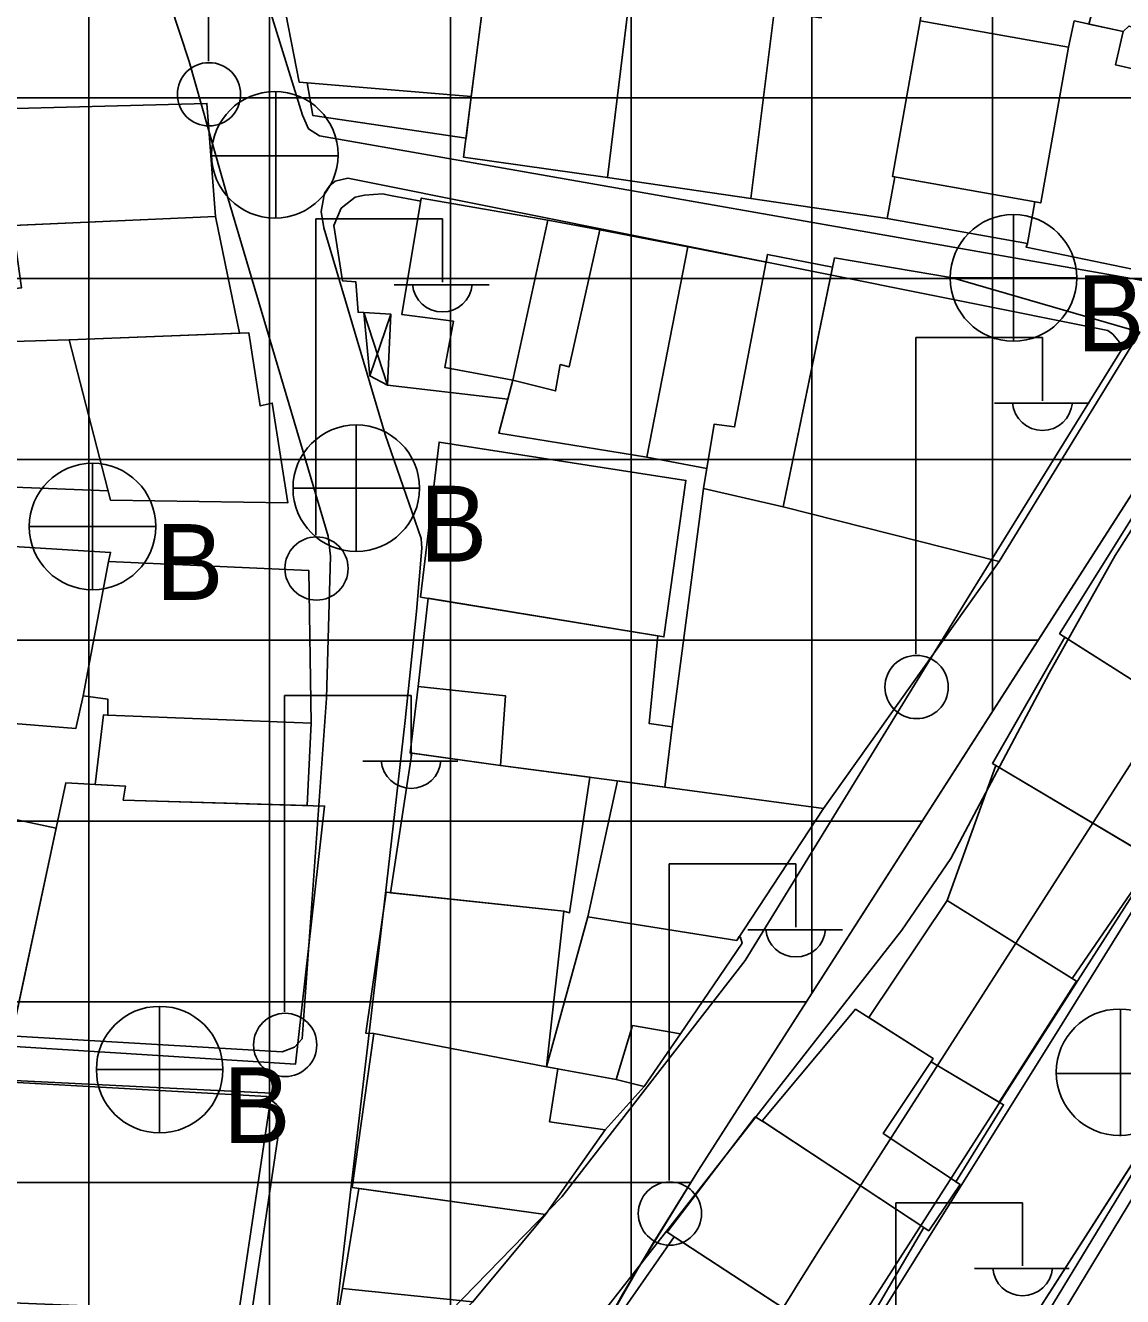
# Model space of a CAD drawing. Extents: x 417997 to 421451, y 4451742 to 4455216.
# Drawn here: x 419348.1 to 419408.8, y 4452924.2 to 4452994.6 of the extents above; entities that cross this region are included whole.
import ezdxf

# ---------------------------------------------------------------- set-up
doc = ezdxf.new("R2010")
doc.units = 0
for name, color, linetype in [('ADAKENARI', 7, 'Continuous'), ('B_Mesken', 7, 'Continuous'), ('B_Sundurma', 7, 'Continuous'), ('B_Teras', 7, 'Continuous'), ('KALDIRIM', 7, 'Continuous'), ('PL_AYA_PARK_DINLENME', 7, 'Continuous'), ('PL_K_TALI_IS_MRK', 7, 'Continuous'), ('S_Elektrik_Diregi', 7, 'Continuous'), ('S_Rogar_Kapagi', 7, 'Continuous'), ('S_Rogar_Kapagi_Buski', 7, 'Continuous'), ('Sinir_Duvar_tek_tarafa_ait', 7, 'Continuous'), ('TR_TALIISMERK', 7, 'Continuous'), ('Yol_Sose', 7, 'Continuous')]:
    doc.layers.add(name, color=color, linetype=linetype)

msp = doc.modelspace()

# ---------------------------------------------------------------- linework, layer by layer
at = {"layer": 'ADAKENARI'}
for p, q in [((419434.233, 4453007.553), (419385.322, 4452931.225)), ((419434.233, 4453007.553), (419385.322, 4452931.225)), ((419402.161, 4452920.434), (419446.373, 4452989.429)), ((419402.161, 4452920.434), (419446.373, 4452989.429))]:
    msp.add_line(p, q, dxfattribs=at)
msp.add_arc((419545.295, 4452828.713), 190, 147.34809, 162.80363, dxfattribs=at)
msp.add_arc((419545.295, 4452828.713), 190, 147.34809, 162.80363, dxfattribs=at)
at = {"layer": 'B_Mesken'}
for points in [[(419407.736, 4453010.236), (419427.49, 4453007.565), (419419.151, 4452994.016), (419418.111, 4452994.347), (419417.152, 4452992.492), (419413.708, 4452993.452), (419409.131, 4452994.518), (419408.813, 4452994.207), (419406.912, 4452994.625), (419407.667, 4452997.33), (419405.031, 4452997.855), (419405.429, 4452999.7), (419405.672, 4452999.668)], [(419372.457, 4452988.318), (419363.974, 4452989.572), (419363.662, 4452991.384), (419363.22, 4452991.421), (419361.187, 4453001.916), (419372.069, 4453000.964), (419374.051, 4453000.874), (419373.821, 4452999.058), (419372.75, 4452990.621)], [(419374.051, 4453000.874), (419372.323, 4452987.262), (419380.283, 4452986.137), (419381.905, 4452999.438)], [(419381.535, 4452996.405), (419389.512, 4452995.299), (419388.211, 4452984.981), (419380.283, 4452986.137)], [(419395.763, 4452983.865), (419388.211, 4452984.981), (419389.512, 4452995.299), (419392.104, 4452994.964), (419392.282, 4452996.355), (419397.691, 4452995.493), (419397.58, 4452994.803), (419396.05, 4452986.195), (419396.173, 4452986.173)], [(419404.258, 4452984.736), (419405.788, 4452993.345), (419397.58, 4452994.804), (419396.05, 4452986.195), (419396.173, 4452986.173), (419395.763, 4452983.865), (419403.523, 4452982.486), (419403.934, 4452984.794)], [(419405.788, 4452993.345), (419406.106, 4452994.803), (419408.813, 4452994.207), (419408.39, 4452992.368), (419413.023, 4452991.301), (419413.708, 4452993.452), (419417.282, 4452992.456), (419410.401, 4452980.854), (419403.442, 4452982.29), (419403.523, 4452982.486), (419403.934, 4452984.794), (419404.258, 4452984.736)], [(419344.044, 4452984.782), (419346.454, 4452984.881), (419346.519, 4452983.442), (419358.605, 4452983.976), (419358.123, 4452990.235), (419343.29, 4452989.839)], [(419366.321, 4452985.049), (419366.84, 4452985.168), (419367.831, 4452985.244), (419368.37, 4452985.131), (419369.949, 4452984.828), (419369.978, 4452984.998), (419376.986, 4452983.78), (419375.044, 4452974.927), (419374.769, 4452973.887), (419368.112, 4452974.659), (419368.294, 4452978.584), (419366.481, 4452978.684), (419366.36, 4452980.369), (419365.63, 4452980.42), (419365.147, 4452983.485), (419365.557, 4452984.434)], [(419358.605, 4452983.976), (419359.92, 4452977.529), (419350.504, 4452977.166), (419347.385, 4452977.067), (419346.994, 4452979.942), (419347.865, 4452980.045), (419347.386, 4452983.481)], [(419375.044, 4452974.927), (419376.986, 4452983.78), (419379.868, 4452983.252), (419384.719, 4452982.307), (419382.468, 4452970.666), (419374.267, 4452971.991)], [(419382.468, 4452970.666), (419385.785, 4452970.047), (419385.603, 4452968.929), (419390, 4452967.922), (419392.729, 4452981.174), (419389.145, 4452981.888), (419389.061, 4452981.45), (419384.719, 4452982.307)], [(419392.836, 4452981.69), (419399.363, 4452980.582), (419409.735, 4452977.586), (419401.944, 4452964.901), (419390, 4452967.922)], [(419350.504, 4452977.166), (419352.793, 4452968.291), (419362.605, 4452968.152), (419361.734, 4452973.661), (419361.072, 4452973.505), (419360.44, 4452977.549)], [(419369.935, 4452962.933), (419383.401, 4452960.729), (419384.623, 4452969.389), (419370.967, 4452971.507)], [(419392.226, 4452951.236), (419401.944, 4452964.901), (419390, 4452967.922), (419385.603, 4452968.929), (419383.861, 4452955.761), (419383.452, 4452952.42)], [(419409.704, 4452967.936), (419419.295, 4452961.66), (419414.968, 4452954.758), (419405.293, 4452960.902)], [(419343.844, 4452965.951), (419341.697, 4452956.403), (419350.866, 4452955.657), (419351.277, 4452957.471), (419352.684, 4452964.896), (419352.79, 4452965.399)], [(419351.277, 4452957.471), (419352.684, 4452964.896), (419363.757, 4452964.409), (419363.884, 4452955.961), (419352.638, 4452956.397), (419352.641, 4452957.278)], [(419374.363, 4452953.615), (419383.452, 4452952.42), (419383.861, 4452955.761), (419382.597, 4452955.937), (419383.064, 4452960.784), (419370.357, 4452962.864), (419369.805, 4452957.987), (419369.36, 4452954.312)], [(419414.968, 4452954.758), (419410.748, 4452948.286), (419401.581, 4452953.732), (419405.591, 4452960.712)], [(419363.884, 4452955.961), (419363.675, 4452951.402), (419353.493, 4452951.706), (419353.616, 4452952.482), (419351.94, 4452952.573), (419352.404, 4452956.423), (419352.638, 4452956.397)], [(419368.272, 4452946.582), (419369.46, 4452954.298), (419374.363, 4452953.615), (419379.302, 4452952.966), (419378.184, 4452945.473), (419377.872, 4452945.564)], [(419405.999, 4452941.83), (419410.513, 4452948.426), (419401.764, 4452953.623), (419399.07, 4452946.149)], [(419347.203, 4452938.093), (419363.018, 4452937.096), (419364.635, 4452951.374), (419353.493, 4452951.706), (419353.616, 4452952.482), (419350.322, 4452952.661)], [(419380.835, 4452952.764), (419379.199, 4452945.253), (419387.439, 4452943.938), (419392.226, 4452951.236), (419383.452, 4452952.42)], [(419347.229, 4452938.215), (419338.39, 4452939.116), (419340.912, 4452952.026), (419349.785, 4452950.152)], [(419367.35, 4452938.784), (419366.916, 4452938.802), (419368.036, 4452946.607), (419377.872, 4452945.564), (419376.901, 4452936.955)], [(419394.736, 4452939.674), (419399.07, 4452946.149), (419406.231, 4452941.686), (419401.954, 4452935.001), (419398.196, 4452937.233), (419398.31, 4452937.404)], [(419380.764, 4452936.255), (419376.901, 4452936.955), (419379.199, 4452945.253), (419387.439, 4452943.938), (419387.577, 4452944.15), (419387.638, 4452944.11), (419387.741, 4452943.78), (419384.327, 4452938.778), (419382.306, 4452935.87)], [(419398.196, 4452937.233), (419398.31, 4452937.404), (419394.007, 4452940.137), (419388.846, 4452933.956), (419398.054, 4452927.885), (419399.788, 4452930.434), (419399.561, 4452930.585), (419402.198, 4452934.856)], [(419382.306, 4452935.87), (419380.161, 4452933.473), (419376.852, 4452928.782), (419366.161, 4452930.276), (419367.35, 4452938.784), (419376.901, 4452936.955), (419380.764, 4452936.255)], [(419347.089, 4452936.209), (419361.702, 4452935.485), (419359.889, 4452923.378), (419346.44, 4452923.926), (419347.347, 4452929.936), (419346.173, 4452930.006)], [(419397.783, 4452928.064), (419393.744, 4452921.167), (419383.587, 4452927.798), (419388.455, 4452934.192), (419388.974, 4452933.872)], [(419365.62, 4452924.693), (419365.053, 4452921.345), (419369.216, 4452920.538), (419372.837, 4452923.949), (419376.852, 4452928.782), (419366.523, 4452930.226)], [(419419.107, 4452914.465), (419423.367, 4452921.128), (419409.755, 4452929.578), (419409.397, 4452929.82), (419405.228, 4452922.934)], [(419393.655, 4452921.225), (419389.547, 4452914.518), (419379.146, 4452920.614), (419383.967, 4452927.55)]]:
    msp.add_lwpolyline(points, close=True, dxfattribs=at)
at = {"layer": 'B_Sundurma'}
for p, q in [((419366.794, 4452978.667), (419368.112, 4452974.659)), ((419367.128, 4452975.167), (419368.294, 4452978.584))]:
    msp.add_line(p, q, dxfattribs=at)
msp.add_lwpolyline([(419366.794, 4452978.667), (419367.128, 4452975.167), (419368.112, 4452974.659), (419368.294, 4452978.584)], close=True, dxfattribs=at)
at = {"layer": 'B_Teras'}
for points in [[(419361.187, 4453001.916), (419372.069, 4453000.964), (419371.767, 4452999.209), (419373.821, 4452999.058), (419372.75, 4452990.621), (419363.22, 4452991.421)], [(419397.58, 4452994.803), (419396.05, 4452986.195), (419404.258, 4452984.736), (419405.788, 4452993.345)], [(419376.986, 4452983.78), (419369.978, 4452984.998), (419368.901, 4452978.567), (419371.762, 4452978.189), (419371.285, 4452975.63), (419375.044, 4452974.927)], [(419376.986, 4452983.78), (419375.044, 4452974.927), (419377.41, 4452974.335), (419377.674, 4452975.79), (419378.158, 4452975.666), (419379.868, 4452983.252)], [(419392.729, 4452981.174), (419389.145, 4452981.888), (419387.315, 4452972.345), (419386.181, 4452972.491), (419385.603, 4452968.929), (419390, 4452967.922)], [(419383.064, 4452960.784), (419382.597, 4452955.937), (419383.861, 4452955.761), (419383.452, 4452952.42), (419374.363, 4452953.615), (419374.636, 4452957.476), (419369.805, 4452957.987), (419370.357, 4452962.864)], [(419379.199, 4452945.253), (419376.901, 4452936.955), (419380.764, 4452936.255), (419381.676, 4452939.234), (419384.327, 4452938.778), (419387.741, 4452943.78), (419387.638, 4452944.11), (419387.577, 4452944.15), (419387.439, 4452943.938)], [(419388.846, 4452933.956), (419398.054, 4452927.885), (419399.788, 4452930.434), (419395.536, 4452933.27), (419398.31, 4452937.404), (419394.007, 4452940.137)], [(419377.537, 4452936.84), (419377.077, 4452933.912), (419380.161, 4452933.473), (419376.852, 4452928.782), (419366.161, 4452930.276), (419367.35, 4452938.784), (419376.901, 4452936.955)], [(419366.523, 4452930.226), (419365.62, 4452924.693), (419372.837, 4452923.949), (419376.852, 4452928.782)]]:
    msp.add_lwpolyline(points, close=True, dxfattribs=at)
at = {"layer": 'KALDIRIM'}
for p, q in [((419392.057, 4452926.909), (419446.065, 4453011.19)), ((419392.057, 4452926.909), (419446.065, 4453011.19)), ((419395.425, 4452924.751), (419439.64, 4452993.75)), ((419395.425, 4452924.751), (419439.64, 4452993.75))]:
    msp.add_line(p, q, dxfattribs=at)
for radius in [182, 182, 178, 178]:
    msp.add_arc((419545.295, 4452828.713), radius, 147.34809, 162.80363, dxfattribs=at)
at = {"layer": 'PL_AYA_PARK_DINLENME'}
msp.add_lwpolyline([(419468.522, 4452987.052), (419400.785, 4452878.874), (419382.894, 4452878.974), (419384.681, 4452884.42), (419386.65, 4452889.803), (419388.8, 4452895.116), (419391.127, 4452900.355), (419393.63, 4452905.511), (419396.306, 4452910.58), (419399.15, 4452915.557), (419402.161, 4452920.434), (419446.373, 4452989.429), (419460.174, 4452992.432)], close=True, dxfattribs=at)
msp.add_lwpolyline([(419468.522, 4452987.052), (419400.785, 4452878.874), (419382.894, 4452878.974), (419384.681, 4452884.42), (419386.65, 4452889.803), (419388.8, 4452895.116), (419391.127, 4452900.355), (419393.63, 4452905.511), (419396.306, 4452910.58), (419399.15, 4452915.557), (419402.161, 4452920.434), (419446.373, 4452989.429), (419460.174, 4452992.432)], close=True, dxfattribs=at)
at = {"layer": 'PL_K_TALI_IS_MRK'}
msp.add_lwpolyline([(419351.123, 4453030.039), (419355.52, 4453016.764), (419434.233, 4453007.553), (419385.322, 4452931.225), (419381.957, 4452925.774), (419378.777, 4452920.212), (419375.787, 4452914.546), (419372.99, 4452908.783), (419370.389, 4452902.929), (419367.986, 4452896.99), (419365.785, 4452890.974), (419363.788, 4452884.887), (419356.255, 4452860.545), (419311.592, 4452881.387), (419331.265, 4452969.872), (419325.562, 4453006.946), (419318.406, 4453048.334), (419318.411, 4453048.333), (419345.58, 4453046.776)], close=True, dxfattribs=at)
msp.add_lwpolyline([(419351.123, 4453030.039), (419355.52, 4453016.764), (419434.233, 4453007.553), (419385.322, 4452931.225), (419381.957, 4452925.774), (419378.777, 4452920.212), (419375.787, 4452914.546), (419372.99, 4452908.783), (419370.389, 4452902.929), (419367.986, 4452896.99), (419365.785, 4452890.974), (419363.788, 4452884.887), (419356.255, 4452860.545), (419311.592, 4452881.387), (419331.265, 4452969.872), (419325.562, 4453006.946), (419318.406, 4453048.334), (419318.411, 4453048.333), (419345.58, 4453046.776)], close=True, dxfattribs=at)
at = {"layer": 'S_Elektrik_Diregi'}
for p, q in [((419358.2, 4452992.575), (419358.2, 4453010.075)), ((419364.147, 4452966.348), (419364.147, 4452983.848)), ((419364.147, 4452983.848), (419371.147, 4452983.848)), ((419371.147, 4452980.348), (419371.147, 4452983.848)), ((419368.487, 4452980.208), (419373.737, 4452980.208)), ((419397.349, 4452959.793), (419397.349, 4452977.293)), ((419397.349, 4452977.293), (419404.349, 4452977.293)), ((419404.349, 4452973.793), (419404.349, 4452977.293)), ((419401.689, 4452973.653), (419406.939, 4452973.653)), ((419362.416, 4452939.997), (419362.416, 4452957.497)), ((419362.416, 4452957.497), (419369.416, 4452957.497)), ((419369.416, 4452953.997), (419369.416, 4452957.497)), ((419366.756, 4452953.857), (419372.006, 4452953.857)), ((419383.699, 4452930.669), (419383.699, 4452948.169)), ((419383.699, 4452948.169), (419390.699, 4452948.169)), ((419390.699, 4452944.669), (419390.699, 4452948.169)), ((419388.039, 4452944.529), (419393.289, 4452944.529)), ((419396.245, 4452911.935), (419396.245, 4452929.435)), ((419396.245, 4452929.435), (419403.245, 4452929.435)), ((419403.245, 4452925.935), (419403.245, 4452929.435)), ((419400.585, 4452925.795), (419405.835, 4452925.795))]:
    msp.add_line(p, q, dxfattribs=at)
for centre in [(419358.236, 4452990.74), (419364.183, 4452964.513), (419397.385, 4452957.957), (419362.452, 4452938.162), (419383.735, 4452928.834)]:
    msp.add_circle(centre, 1.75, dxfattribs=at)
for centre in [(419371.148, 4452980.361), (419404.35, 4452973.806), (419369.417, 4452954.01), (419390.7, 4452944.682), (419403.246, 4452925.948)]:
    msp.add_arc(centre, 1.658, 184.83843, 355.14641, dxfattribs=at)
at = {"layer": 'S_Rogar_Kapagi'}
for p, q in [((419361.933, 4452983.867), (419361.933, 4452990.867)), ((419358.363, 4452987.332), (419365.363, 4452987.332)), ((419408.667, 4452933.119), (419408.667, 4452940.119)), ((419405.097, 4452936.584), (419412.097, 4452936.584))]:
    msp.add_line(p, q, dxfattribs=at)
for centre in [(419361.88, 4452987.396), (419408.613, 4452936.647)]:
    msp.add_circle(centre, 3.5, dxfattribs=at)
at = {"layer": 'S_Rogar_Kapagi_Buski'}
for p, q in [((419402.744, 4452984.085), (419402.744, 4452977.085)), ((419399.244, 4452980.585), (419406.244, 4452980.585)), ((419366.384, 4452972.454), (419366.384, 4452965.454)), ((419351.794, 4452970.334), (419351.794, 4452963.334)), ((419362.884, 4452968.954), (419369.884, 4452968.954)), ((419348.294, 4452966.834), (419355.294, 4452966.834)), ((419355.504, 4452940.294), (419355.504, 4452933.294)), ((419352.004, 4452936.794), (419359.004, 4452936.794))]:
    msp.add_line(p, q, dxfattribs=at)
for centre in [(419402.744, 4452980.585), (419366.384, 4452968.954), (419351.794, 4452966.834), (419355.504, 4452936.794)]:
    msp.add_circle(centre, 3.5, dxfattribs=at)
at = {"layer": 'Sinir_Duvar_tek_tarafa_ait'}
msp.add_lwpolyline([(419352.659, 4452968.808), (419344.61, 4452969.125)], dxfattribs=at)
at = {"layer": 'TR_TALIISMERK'}
for p, q in [((419351.592, 4452862.721), (419351.592, 4453028.624)), ((419351.592, 4452862.721), (419351.592, 4453028.624)), ((419361.592, 4452877.79), (419361.592, 4453016.053)), ((419361.592, 4452877.79), (419361.592, 4453016.053)), ((419371.592, 4452905.637), (419371.592, 4453014.883)), ((419371.592, 4452905.637), (419371.592, 4453014.883)), ((419381.592, 4452925.136), (419381.592, 4453013.713)), ((419381.592, 4452925.136), (419381.592, 4453013.713)), ((419391.592, 4452941.01), (419391.592, 4453012.543)), ((419391.592, 4452941.01), (419391.592, 4453012.543)), ((419401.592, 4452956.616), (419401.592, 4453011.373)), ((419401.592, 4452956.616), (419401.592, 4453011.373)), ((419328.085, 4452990.545), (419423.334, 4452990.545)), ((419328.085, 4452990.545), (419423.334, 4452990.545)), ((419329.623, 4452980.545), (419416.926, 4452980.545)), ((419329.623, 4452980.545), (419416.926, 4452980.545)), ((419331.162, 4452970.545), (419410.518, 4452970.545)), ((419331.162, 4452970.545), (419410.518, 4452970.545)), ((419329.192, 4452960.545), (419404.11, 4452960.545)), ((419329.192, 4452960.545), (419404.11, 4452960.545)), ((419326.968, 4452950.545), (419397.702, 4452950.545)), ((419326.968, 4452950.545), (419397.702, 4452950.545)), ((419324.745, 4452940.545), (419391.294, 4452940.545)), ((419324.745, 4452940.545), (419391.294, 4452940.545)), ((419322.522, 4452930.545), (419384.902, 4452930.545)), ((419322.522, 4452930.545), (419384.902, 4452930.545))]:
    msp.add_line(p, q, dxfattribs=at)
at = {"layer": 'Yol_Sose'}
for points in [[(419323.044, 4453047.238), (419325.575, 4453032.856), (419329.001, 4453013.315), (419334.546, 4452979.612), (419334.609, 4452977.482), (419334.249, 4452974.165), (419327.596, 4452942.022), (419327.664, 4452941.551), (419327.959, 4452941.149), (419328.743, 4452940.747), (419339.027, 4452939.139), (419362.288, 4452937.785), (419362.969, 4452938.045), (419363.389, 4452938.498), (419364.742, 4452957.34), (419364.96, 4452965.202), (419364.824, 4452966.301), (419359.237, 4452985.14), (419357.135, 4452992.553), (419353.406, 4453003.874), (419347.403, 4453023.585), (419340.382, 4453047.053)], [(419410.323, 4452980.371), (419364.35, 4452988.442), (419363.74, 4452988.827), (419363.411, 4452989.578), (419358.889, 4453004.146), (419350.884, 4453030.806), (419348.554, 4453038.518), (419348.625, 4453038.797), (419348.835, 4453038.901), (419350.86, 4453039.403), (419351.053, 4453039.699), (419351.053, 4453039.751), (419349.117, 4453046.96)], [(419417.129, 4452869.184), (419431.002, 4452891.137), (419447.811, 4452915.922), (419477.255, 4452962.28), (419485.892, 4452976.562), (419486.156, 4452977.328), (419486.123, 4452977.781), (419486.036, 4452978.043), (419485.967, 4452978.095), (419485.898, 4452978.217), (419451.969, 4452998.062), (419451.726, 4452998.132), (419451.551, 4452998.115), (419451.255, 4452997.959), (419450.818, 4452997.525), (419430.711, 4452966.179), (419383.461, 4452888.558), (419383.32, 4452888.175), (419383.319, 4452888.036), (419383.492, 4452887.67), (419414.39, 4452868.058)], [(419434.231, 4452985.644), (419405.436, 4452939.32), (419377.024, 4452893.838), (419376.518, 4452893.525), (419375.785, 4452893.283), (419375.367, 4452893.267), (419375.054, 4452893.285), (419365.716, 4452898.931), (419365.283, 4452899.455), (419365.128, 4452900.117), (419365.129, 4452900.535), (419365.2, 4452900.866), (419372.81, 4452914.13), (419373.895, 4452915.522), (419396.566, 4452944.51), (419399.282, 4452948.479), (419404.722, 4452958.719), (419408.371, 4452965.232), (419422.396, 4452987.346)], [(419365.116, 4452921.975), (419368.058, 4452947.014), (419369.082, 4452956.112), (419369.712, 4452962.142), (419370.003, 4452965.628), (419369.97, 4452966.168), (419367.983, 4452971.933), (419364.588, 4452983.35), (419364.434, 4452984.256), (419364.629, 4452985.266), (419364.927, 4452985.701), (419365.224, 4452985.944), (419365.922, 4452986.1), (419407.974, 4452977.677), (419408.234, 4452977.467), (419408.703, 4452976.927), (419408.72, 4452976.648), (419408.72, 4452976.613), (419400.293, 4452963.005), (419387.907, 4452942.838), (419377.757, 4452929.756), (419368.875, 4452920.627)], [(419349.159, 4452878.707), (419349.647, 4452878.758), (419350.432, 4452879.262), (419350.748, 4452879.766), (419352.652, 4452886.555), (419356.638, 4452901.25), (419360.366, 4452921.799), (419362.272, 4452934.513), (419362.203, 4452934.635), (419361.977, 4452934.862), (419361.438, 4452935.317), (419339.092, 4452936.564), (419338.657, 4452936.617), (419327.557, 4452938.348), (419327.226, 4452938.331), (419326.684, 4452938.036), (419326.491, 4452937.67), (419315.869, 4452895.004), (419308.296, 4452862.165), (419303.858, 4452843.533), (419303.856, 4452843.115), (419304.133, 4452842.662)]]:
    msp.add_lwpolyline(points, dxfattribs=at)

# ---------------------------------------------------------------- texts
at = {"layer": 'S_Rogar_Kapagi_Buski'}
for p in [(419406.244, 4452976.52), (419369.884, 4452964.89), (419355.294, 4452962.77), (419359.004, 4452932.73)]:
    msp.add_text('B', height=4.2, dxfattribs=at).set_placement(p)

doc.saveas('drawing.dxf')
